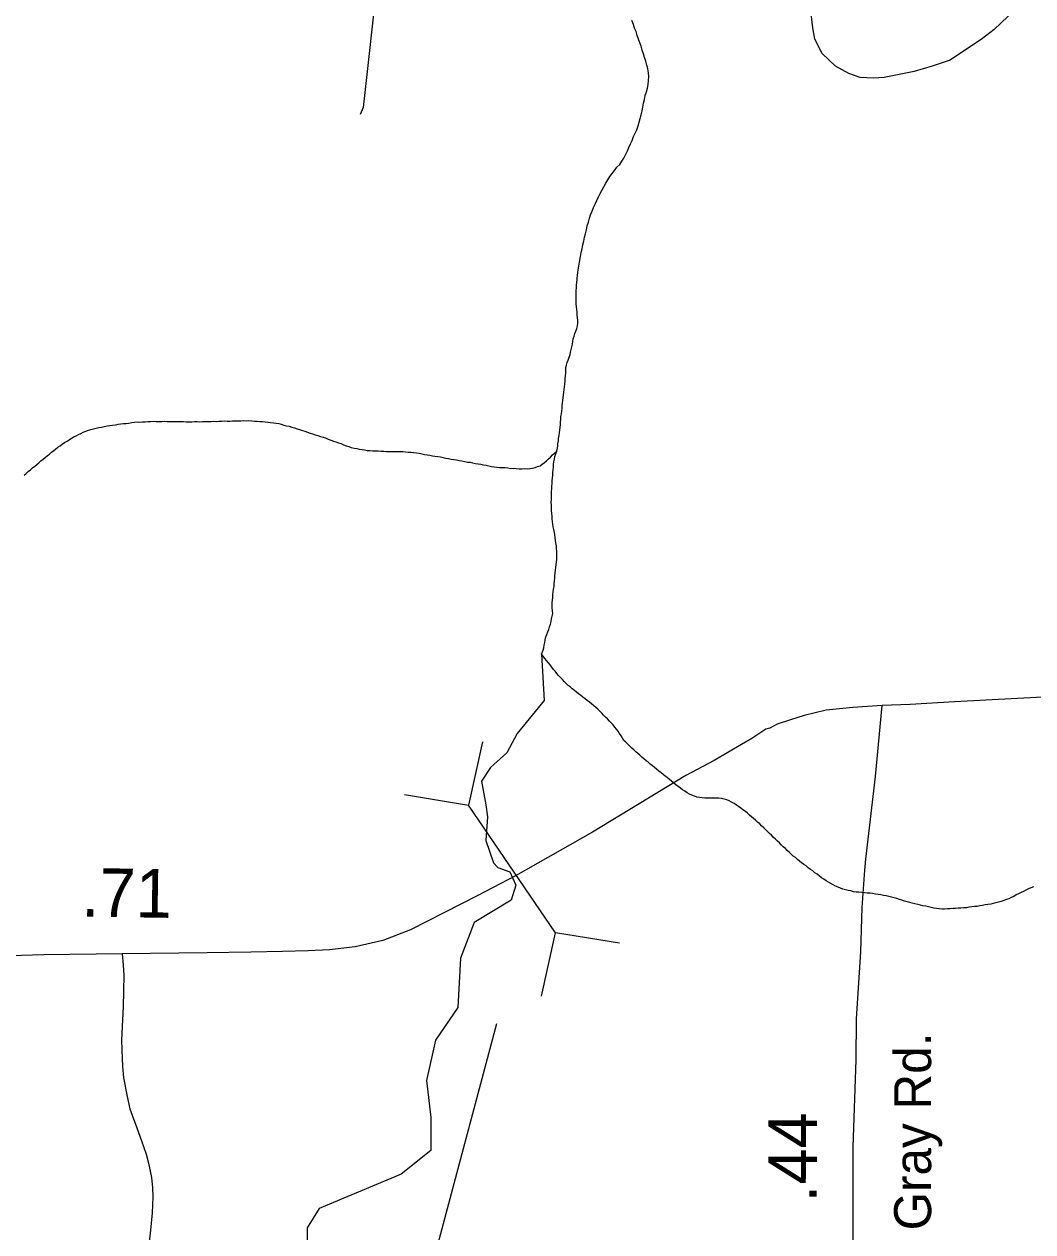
# Model space of a CAD drawing. Extents: x 1950930 to 2061844, y 904556 to 1017002.
# Drawn here: x 1994927 to 1997519, y 907510 to 910614 of the extents above; entities that cross this region are included whole.
import ezdxf

# ---------------------------------------------------------------- set-up
doc = ezdxf.new("R2010")
doc.units = 0
for name, color, linetype in [('Exist Hydrographic Creek Single Shore', 7, 'Continuous'), ('Exist Hydrographic Misc Water Feature', 7, 'Continuous'), ('Exist Road Non-System Type 51', 7, 'Continuous'), ('Exist Road Primary Interstate Structure Ovrhead Sign Attributed CELL', 7, 'Continuous'), ('Exist Road Primary US Structure Standard Bridge CELL', 7, 'Continuous'), ('Exist Road Secondary Structure Pipe Number Label', 7, 'Continuous'), ('Exist Road Secondary Type 51 Attributed', 7, 'Continuous'), ('Exist Road Secondary Type 51 Label', 7, 'Continuous')]:
    doc.layers.add(name, color=color, linetype=linetype)

msp = doc.modelspace()

# ---------------------------------------------------------------- linework, layer by layer
at = {"layer": 'Exist Hydrographic Creek Single Shore'}
for points in [[(1996347.9, 909962.5), (1996348.7, 909967.2), (1996350, 909977.2), (1996351.2, 909986.7), (1996352.8, 909997.5), (1996354.5, 910007.3), (1996356.1, 910017.2), (1996358.4, 910027), (1996360.4, 910036.8), (1996362.9, 910046.7), (1996364.9, 910056.5), (1996366.6, 910066.4), (1996369, 910075.7), (1996371.5, 910085.5), (1996374, 910095.7), (1996376.8, 910105.4), (1996379.3, 910115.2), (1996382.6, 910124), (1996386.3, 910133.9), (1996390, 910142.7), (1996393.9, 910151.5), (1996398.6, 910161.3), (1996403.1, 910170.4), (1996407.4, 910179.4), (1996411.9, 910188.2), (1996416.6, 910196.4), (1996421.5, 910205.3), (1996426.9, 910214.2), (1996432, 910222.4), (1996437.7, 910230.5), (1996444.1, 910238.4), (1996450, 910246.4), (1996457.2, 910253.9), (1996463, 910262), (1996468.1, 910270.1), (1996472.4, 910278.7), (1996477.1, 910288.6), (1996480.6, 910297.4), (1996484.7, 910306.5), (1996489.2, 910315.6), (1996492.9, 910325.1), (1996497, 910334.3), (1996501.1, 910343), (1996504.4, 910353), (1996507.2, 910361.9), (1996509.7, 910371.7), (1996512.6, 910381.4), (1996515, 910391.2), (1996516.7, 910401.1), (1996518.7, 910410.9), (1996520.8, 910420.7), (1996522.8, 910430.5), (1996525.7, 910440.3), (1996528.6, 910450), (1996530.6, 910459), (1996531.4, 910469.5), (1996531.9, 910479.5), (1996531, 910489.4), (1996529.6, 910499.3), (1996527.3, 910509), (1996524.5, 910519.2), (1996521.2, 910528.2), (1996518.1, 910538), (1996515, 910547), (1996512.6, 910557.2), (1996508.9, 910566.2), (1996505.4, 910576), (1996502.3, 910585), (1996499.2, 910594.9), (1996495.6, 910603.9), (1996492.5, 910613.3), (1996488.6, 910623.3)], [(1996295.4, 909517.1), (1996297.9, 909529.3), (1996298.5, 909535.8), (1996299.7, 909543.3), (1996300.3, 909549.6), (1996301.6, 909557.2), (1996302.2, 909563.6), (1996303.2, 909571.2), (1996303.8, 909577.5), (1996304.7, 909585.1), (1996305.3, 909591.6), (1996306.1, 909598.7), (1996306.3, 909605.6), (1996307.5, 909612.7), (1996308.1, 909619.4), (1996309, 909626.6), (1996309.6, 909633.1), (1996310.4, 909640.7), (1996311, 909647), (1996312, 909654.6), (1996313.1, 909661), (1996313.9, 909668.6), (1996314.5, 909674.9), (1996315.3, 909682.5), (1996315.9, 909689), (1996316.8, 909696.5), (1996317.4, 909702.9), (1996317.8, 909710.2), (1996318.6, 909717.4), (1996318.8, 909724.2), (1996319.2, 909731.4), (1996320.9, 909738.1), (1996322.3, 909744.4), (1996324.5, 909750.9), (1996327.2, 909758.7), (1996329.5, 909764.8), (1996330.9, 909771.5), (1996332.9, 909778.1), (1996334.2, 909785.2), (1996335.6, 909791.9), (1996336.8, 909798.6), (1996337.9, 909805.7), (1996339.9, 909812.3), (1996341.8, 909818.9), (1996344.2, 909825.4), (1996347.1, 909831.9), (1996348.5, 909839), (1996349.4, 909845.8), (1996349.4, 909853.1), (1996349.1, 909859.6), (1996348.1, 909867), (1996347.5, 909873.6), (1996346.7, 909881.1), (1996346.1, 909887.7), (1996345.7, 909895), (1996345, 909901.6), (1996345.5, 909908.9), (1996345.3, 909915.4), (1996345.3, 909923.1), (1996345.5, 909929.6), (1996346.3, 909936.8), (1996346.5, 909943.2), (1996346.9, 909950.8), (1996347.5, 909957.3), (1996347.9, 909962.5)], [(1996256.5, 908995.1), (1996260.6, 909005), (1996262.6, 909011.6), (1996263.2, 909018), (1996264.9, 909025.4), (1996265.9, 909031.8), (1996267.5, 909039.3), (1996270, 909045.8), (1996272.3, 909052.3), (1996274.7, 909058.8), (1996276.6, 909065.5), (1996279, 909072), (1996280.7, 909079), (1996282.1, 909085.7), (1996283.7, 909092.4), (1996285, 909099.5), (1996284.4, 909106.1), (1996283.9, 909113.9), (1996283.7, 909120.4), (1996283.5, 909127.7), (1996284.4, 909134.1), (1996285.2, 909141.7), (1996285.8, 909148.1), (1996286.6, 909155.3), (1996287.2, 909162.1), (1996288.5, 909169.2), (1996289.1, 909176), (1996289.9, 909183.2), (1996290.5, 909190), (1996290.9, 909197.2), (1996291.5, 909203.6), (1996292.3, 909211.2), (1996293.2, 909217.5), (1996294, 909225.1), (1996295, 909231.5), (1996295.4, 909238.8), (1996295.6, 909245.2), (1996295.6, 909252.9), (1996295.4, 909259.5), (1996294.8, 909266.9), (1996294.4, 909273.4), (1996293.4, 909280.8), (1996292.3, 909287.5), (1996291.5, 909294.5), (1996290.5, 909301.6), (1996289.5, 909307.9), (1996287.6, 909315.4), (1996286.6, 909322), (1996285.8, 909329.5), (1996284.8, 909336.2), (1996283.7, 909343.1), (1996283.3, 909349.8), (1996282.7, 909356.8), (1996282.3, 909364.2), (1996282.1, 909370.6), (1996281.9, 909378), (1996281.5, 909385.3), (1996281.7, 909391.7), (1996282.1, 909399), (1996281.9, 909405.6), (1996282.3, 909413.2), (1996282.5, 909419.6), (1996282.9, 909426.9), (1996283.5, 909433.7), (1996283.9, 909441), (1996284.1, 909447.4), (1996285, 909455), (1996285.8, 909461.4), (1996286.2, 909469), (1996287.2, 909475.4), (1996287.4, 909482.6), (1996288.2, 909489.4), (1996289.5, 909496.5), (1996290.9, 909503.2), (1996293, 909509.8), (1996295.4, 909517.1)], [(1996256.5, 908995.1), (1996262.8, 908875.8), (1996193.9, 908791.6), (1996167.1, 908741.9), (1996125, 908703.6), (1996102, 908669.1), (1996113.5, 908607.9), (1996117.3, 908577.3), (1996113.5, 908516), (1996132.6, 908458.6), (1996144.1, 908447.1), (1996174.7, 908435.7), (1996190.1, 908401.2), (1996178.6, 908362.9), (1996082.9, 908305.5), (1996048.4, 908213.7), (1996040.8, 908087.4), (1995983.4, 908003.2), (1995960.4, 907899.8), (1995971.9, 907804.1), (1995971.9, 907719.9), (1995895.3, 907658.7), (1995684.8, 907570.7), (1995654.2, 907520.9), (1995654.2, 907467.3)], [(1996415.6, 908838.6), (1996410.9, 908843.3), (1996406.2, 908848.6), (1996400.6, 908853.5), (1996395.9, 908857.8), (1996390.4, 908862.7), (1996385, 908867.2), (1996379.5, 908871.3), (1996374, 908876.2), (1996368.6, 908880.6), (1996362.9, 908884.7), (1996357.4, 908888.8), (1996351.6, 908893.4), (1996346.1, 908897.5), (1996340.7, 908901.6), (1996335, 908906.1), (1996329.9, 908910.9), (1996324.7, 908914.9), (1996319.6, 908920.1), (1996314.5, 908925), (1996309.8, 908930.2), (1996305.1, 908935.3), (1996300.3, 908940.1), (1996296, 908945.2), (1996291.1, 908951.3), (1996286.8, 908956), (1996282.7, 908961.8), (1996278.2, 908967.8), (1996273.9, 908972.5), (1996269.4, 908978.6), (1996265.1, 908983.6), (1996260.6, 908989.6), (1996256.5, 908995.1)], [(1996958.8, 908433.4), (1996953.2, 908437.9), (1996947.5, 908442), (1996941.7, 908446.1), (1996936.2, 908450.7), (1996930.5, 908454.3), (1996924.7, 908458.9), (1996919.4, 908463), (1996914.3, 908467.4), (1996908.7, 908472.3), (1996903.4, 908476.3), (1996898.3, 908481.5), (1996893.2, 908485.6), (1996888, 908490.8), (1996882.9, 908495.7), (1996877.6, 908500.2), (1996872.4, 908505), (1996867.5, 908510.2), (1996862.6, 908514.2), (1996857.5, 908519.4), (1996852.3, 908524.3), (1996847.2, 908529.5), (1996842.1, 908534.3), (1996837.4, 908539.5), (1996832.3, 908544.4), (1996827.5, 908548.8), (1996822, 908553.6), (1996817.3, 908558.8), (1996811.7, 908563.7), (1996806.6, 908568.1), (1996801.5, 908573), (1996796.2, 908577.1), (1996790.8, 908581.5), (1996785.3, 908586.4), (1996780.2, 908590.8), (1996774, 908595), (1996768.3, 908599.1), (1996762.7, 908603.2), (1996757, 908607.3), (1996751.3, 908611), (1996744.9, 908614.4), (1996738.7, 908617.8), (1996732.4, 908620.4), (1996725.8, 908622.2), (1996719.1, 908624), (1996711.9, 908624.7), (1996705.1, 908624.9), (1996697.9, 908625.3), (1996690.8, 908625.2), (1996683.4, 908624.6), (1996676.2, 908624.8), (1996669, 908625.6), (1996662.1, 908626.6), (1996655.5, 908627.6), (1996649.1, 908630.3), (1996642.6, 908632.8), (1996636.6, 908635.4), (1996630.5, 908638.8), (1996624.9, 908643.2), (1996618.6, 908646.6), (1996613.3, 908650.7), (1996607.7, 908654.8), (1996601.6, 908659.4), (1996596.4, 908663.4), (1996590.7, 908668.3), (1996585.2, 908672.8), (1996579.6, 908677.7), (1996574.3, 908681.7), (1996568.6, 908685.8), (1996563.4, 908690.4), (1996557.7, 908694.5), (1996552.2, 908699.4), (1996547, 908703.8), (1996541.3, 908707.9), (1996535.7, 908712.4), (1996530.6, 908717.2), (1996525.3, 908721.3), (1996519.5, 908725.8), (1996514, 908730.7), (1996509.3, 908735.1), (1996504.2, 908739.9), (1996498.4, 908744), (1996493.3, 908749.3), (1996488.2, 908753.3), (1996483.5, 908758.4), (1996477.9, 908763.4), (1996472.8, 908768.6), (1996468.1, 908773.4), (1996464.4, 908779.2), (1996460.7, 908785.1), (1996457, 908790.9), (1996453.3, 908796.8), (1996448.8, 908802.7), (1996444.5, 908807.4), (1996440, 908813.4), (1996435.3, 908818.6), (1996430.6, 908823.3), (1996425.8, 908828.6), (1996420.7, 908833.4), (1996415.6, 908838.6)], [(1997520.4, 908397.1), (1997514, 908394.9), (1997507.7, 908391.8), (1997501.1, 908388.7), (1997495.2, 908385.5), (1997488.6, 908382.5), (1997482.1, 908379), (1997476.1, 908376.3), (1997470, 908372.7), (1997463.6, 908369.7), (1997457, 908366.6), (1997450.9, 908364.3), (1997444.1, 908362.1), (1997437.8, 908359.8), (1997430.6, 908358.1), (1997424.2, 908355.7), (1997417.3, 908354.4), (1997410.7, 908352.9), (1997403.7, 908352), (1997396.8, 908350.6), (1997389.6, 908349.3), (1997382.6, 908348.3), (1997376, 908346.9), (1997369.3, 908346.3), (1997362.3, 908345.7), (1997354.9, 908344.8), (1997348.4, 908343.4), (1997341, 908342.9), (1997334.2, 908342.7), (1997326.8, 908342.2), (1997319.9, 908341.6), (1997313.1, 908341.1), (1997305.9, 908340.8), (1997299.4, 908340.2), (1997292, 908339.7), (1997285.2, 908339.9), (1997278.2, 908340.6), (1997271.1, 908341.7), (1997264.5, 908342.7), (1997257.5, 908343.8), (1997250.6, 908345.7), (1997243.6, 908347.1), (1997236.4, 908348.2), (1997230.1, 908350), (1997223.1, 908351.8), (1997216.1, 908353.7), (1997209.1, 908355.2), (1997202.8, 908356.9), (1997196.2, 908358.8), (1997189.2, 908360.6), (1997182.3, 908362.5), (1997175.9, 908364.3), (1997169.2, 908367), (1997162.6, 908368.7), (1997155.6, 908370.3), (1997148.6, 908372.1), (1997141.7, 908374), (1997135.1, 908375), (1997128.1, 908376.8), (1997121.6, 908377.4), (1997114.4, 908378.5), (1997107, 908379.6), (1997100.5, 908380.6), (1997093.1, 908380.5), (1997086.1, 908381.5), (1997079.1, 908382.7), (1997072, 908383.7), (1997064.8, 908383.6), (1997058.2, 908384.6), (1997051.2, 908386.5), (1997044.7, 908387.5), (1997037.7, 908389.3), (1997030.7, 908391.2), (1997024.8, 908393.7), (1997018.4, 908396.3), (1997012.1, 908399), (1997005.9, 908402.4), (1997000, 908405.6), (1996993.8, 908409), (1996987.5, 908412.4), (1996981.9, 908416.5), (1996976.2, 908420.6), (1996970, 908425.2), (1996964.5, 908429.3), (1996958.8, 908433.4)]]:
    msp.add_lwpolyline(points, dxfattribs=at)
at = {"layer": 'Exist Hydrographic Misc Water Feature'}
for points in [[(1995019.4, 909530.9), (1995024.7, 909535), (1995030.7, 909539), (1995036.8, 909542.9), (1995042.4, 909546), (1995048.1, 909550), (1995053.8, 909553.2), (1995060.2, 909556.3), (1995066.3, 909559.5), (1995072.3, 909562.6), (1995078.6, 909565.3), (1995085.2, 909568.4), (1995092, 909570.6), (1995098.1, 909572.1), (1995105.3, 909574.2), (1995112.1, 909576.1), (1995119, 909577.4), (1995125.6, 909578.8), (1995132.6, 909580.3), (1995140.2, 909581.9), (1995147.1, 909582.5), (1995154.1, 909583.9), (1995161.5, 909584.8), (1995168, 909586.2), (1995175.4, 909586.7), (1995182.4, 909587.7), (1995189.2, 909588.3), (1995196.1, 909588.9), (1995203.1, 909590.6), (1995210.1, 909591.2), (1995217.1, 909591.8), (1995223.8, 909591.6), (1995231.2, 909592.5), (1995238, 909592.3), (1995244.7, 909592.8), (1995251.9, 909592.6), (1995258.9, 909593.5), (1995265.7, 909593.3), (1995272.8, 909593), (1995280.2, 909593.1), (1995287, 909593.7), (1995294.2, 909593.4), (1995300.9, 909593.2), (1995308.1, 909593.3), (1995314.9, 909593.1), (1995322, 909592.8), (1995329.4, 909593), (1995336.2, 909592.7), (1995343.4, 909592.5), (1995350.1, 909592.3), (1995357.3, 909592), (1995364.3, 909592.9), (1995371.5, 909592.7), (1995378.2, 909592.4), (1995385.4, 909592.6), (1995392.4, 909593.1), (1995399.6, 909592.9), (1995406.3, 909593.4), (1995413.3, 909593.6), (1995420.5, 909593.3), (1995427.2, 909593.9), (1995434.6, 909594), (1995441.4, 909594.5), (1995448.6, 909594.3), (1995455.3, 909594.1), (1995462.3, 909595), (1995469.9, 909594.7), (1995476.7, 909594.5), (1995483.4, 909594.6), (1995490.8, 909595.2), (1995497.6, 909594.9), (1995504.3, 909595.2), (1995511.5, 909594.8), (1995518.7, 909593.8), (1995525.5, 909593.6), (1995532.6, 909593.3), (1995539.2, 909592.7), (1995546.4, 909592.4), (1995553.5, 909591.4), (1995560.1, 909590.3), (1995567.3, 909589.7), (1995574.3, 909588.6), (1995580.8, 909587.6), (1995587.4, 909585.8), (1995594.4, 909584), (1995600.9, 909582.1), (1995607.9, 909580.7), (1995614.7, 909578.8), (1995621.2, 909577), (1995628, 909574.3), (1995634.5, 909572.6), (1995641.7, 909569.8), (1995648.3, 909568), (1995655, 909565.4), (1995661.4, 909562.8), (1995667.8, 909561), (1995674.7, 909558.8), (1995681.5, 909556.9), (1995688.5, 909554.2), (1995694.8, 909552.4)], [(1994926.5, 909454.9), (1994932, 909459.8), (1994937.4, 909464.6), (1994942.7, 909468.6), (1994948.2, 909473.6), (1994953.8, 909478.4), (1994959.1, 909482.5), (1994964.4, 909486.9), (1994969.6, 909491.8), (1994975.5, 909496.6), (1994980.4, 909500.7), (1994986.4, 909505.4), (1994991.7, 909509.5), (1994996.8, 909514.5), (1995002.6, 909518.5), (1995007.9, 909522.9), (1995013.6, 909526.9), (1995019.4, 909530.9)], [(1995694.8, 909552.4), (1995701.4, 909550.7), (1995708.2, 909548), (1995714.5, 909545.3), (1995721.3, 909542.8), (1995727.8, 909540.9), (1995734.6, 909538.2), (1995741, 909536.1), (1995747.7, 909533.4), (1995754.1, 909530.9), (1995761.1, 909528.9), (1995767.4, 909526.4), (1995774.8, 909524.4), (1995781.4, 909523.4), (1995787.9, 909521.6), (1995795.1, 909520.9), (1995801.7, 909519.9), (1995808.6, 909518.9), (1995815.4, 909518.7), (1995822.6, 909517.5), (1995829.8, 909517.7), (1995836.5, 909517.5), (1995843.3, 909517.2), (1995850.9, 909516.5), (1995857.6, 909516.3), (1995864.8, 909516), (1995872, 909516.2), (1995878.8, 909515.9), (1995885.9, 909515.7), (1995892.7, 909515.5), (1995899.9, 909515.6), (1995906.6, 909515.4), (1995913.8, 909514.3), (1995920.6, 909514.1), (1995927.6, 909513), (1995934.7, 909512.3), (1995941.7, 909511.3), (1995948.3, 909510.3), (1995955.2, 909508.4), (1995962.2, 909507.3), (1995969, 909506.7), (1995976.4, 909504.7), (1995982.5, 909503.8), (1995989.7, 909502.8), (1995996.7, 909502.1), (1996003.6, 909500.2), (1996010.2, 909499.2), (1996017.4, 909498.2), (1996024.1, 909496.3), (1996031.3, 909495.2), (1996037.9, 909494.6), (1996044.9, 909492.7), (1996051.8, 909491.6), (1996059, 909490.6), (1996065.8, 909488.7), (1996072.5, 909488.1), (1996079.1, 909487.1), (1996086.5, 909485.1), (1996093.2, 909484.1), (1996100.2, 909483.5), (1996107.2, 909481.7), (1996113.7, 909480.6), (1996120.7, 909478.8), (1996127.7, 909477.7), (1996134.9, 909476.6), (1996141.4, 909476), (1996148.6, 909474.9), (1996155.8, 909474.7), (1996162.6, 909474.8), (1996169.5, 909473.8), (1996177.1, 909472.6), (1996183.9, 909472.8), (1996191.1, 909472.5), (1996198.6, 909471.4), (1996205.8, 909471.1), (1996212.6, 909472.1), (1996219.8, 909471.8), (1996226.3, 909472.4), (1996233.3, 909473.5), (1996239.9, 909474.9), (1996246.2, 909477.1), (1996252.6, 909479.4), (1996257.9, 909483.5), (1996263.6, 909487.5), (1996269.2, 909492.3), (1996274.5, 909496.7), (1996279.2, 909501.7), (1996284.8, 909507.4), (1996295.4, 909517.1)]]:
    msp.add_lwpolyline(points, dxfattribs=at)
at = {"layer": 'Exist Road Non-System Type 51'}
for points in [[(1995969.2, 911768.2), (1995940.6, 911539.4), (1995920, 911382.6), (1995868.6, 910999.5), (1995835.2, 910741.1), (1995797.9, 910400.4), (1995790.5, 910381.6)], [(1997472.5, 910650.6), (1997419.5, 910600.4), (1997386.5, 910574.6), (1997340.5, 910544.4), (1997306.1, 910521.5), (1997260.2, 910505.8), (1997214.4, 910492.8), (1997136.9, 910477), (1997109.6, 910475.6), (1997075.1, 910477), (1997046.5, 910487.1), (1997012, 910505.8), (1996977.6, 910538.7), (1996959, 910576), (1996953.2, 910604.7), (1996947.5, 910656.4)], [(1995178.8, 908225), (1995181.5, 908195.8), (1995183.1, 908170.3), (1995181, 908088.6), (1995176.6, 908004.2), (1995177.5, 907978.2), (1995179.6, 907935.5), (1995182.4, 907906.3), (1995191.5, 907858.7), (1995198.5, 907826.2), (1995216.6, 907778.1), (1995228.6, 907744.5), (1995239.9, 907710.4), (1995245.9, 907687.2), (1995254.2, 907649.8), (1995256.4, 907623.9), (1995257, 907600.6), (1995255.4, 907559.5), (1995251, 907514.6), (1995246.4, 907469.1)]]:
    msp.add_lwpolyline(points, dxfattribs=at)
at = {"layer": 'Exist Road Primary Interstate Structure Ovrhead Sign Attributed CELL'}
for p, q in [((1996104.6, 908770), (1996068.9, 908607.3)), ((1995904.5, 908634.1), (1996068.9, 908607.3)), ((1996291.9, 908279.2), (1996068.9, 908607.3)), ((1996256.2, 908116.5), (1996291.9, 908279.2)), ((1996456.3, 908252.4), (1996291.9, 908279.2))]:
    msp.add_line(p, q, dxfattribs=at)
at = {"layer": 'Exist Road Secondary Structure Pipe Number Label'}
msp.add_line((1996140.3, 908045.3), (1995650.4, 906208.1), dxfattribs=at)
at = {"layer": 'Exist Road Secondary Type 51 Attributed'}
for points in [[(1997625.1, 908889.1), (1997317.7, 908872.5), (1997204.1, 908866.1), (1997131.8, 908863.5)], [(1997131.8, 908863.5), (1997056.1, 908857.6), (1996988.1, 908850.8), (1996931.1, 908837.2), (1996895.8, 908826.5), (1996861.7, 908815.5), (1996842.8, 908804.8), (1996833, 908801.9), (1996796.5, 908778.4), (1996770.4, 908762.9), (1996699.8, 908722), (1996627.1, 908683.1), (1996387.6, 908537.8), (1996189.8, 908425.1), (1996092.5, 908374.5), (1995919.8, 908286.9), (1995848.4, 908259.5), (1995777.5, 908243), (1995711.8, 908235.4), (1995656.6, 908232.9), (1995590.2, 908231.2), (1995509.4, 908229.5), (1995397.1, 908227.8), (1995178.7, 908225), (1994977, 908222.7), (1994774.5, 908216.7)], [(1997074, 906396.7), (1997073.3, 906684.4), (1997054.3, 907120.9), (1997054.3, 907218.2), (1997056.8, 907526), (1997057.4, 907728.9), (1997064.8, 907952.7), (1997065.9, 908058.3), (1997076.5, 908230.1), (1997080.1, 908344.3), (1997087.6, 908440.1), (1997090, 908468.1), (1997114.5, 908681), (1997131.8, 908863.5)]]:
    msp.add_lwpolyline(points, dxfattribs=at)

# ---------------------------------------------------------------- texts
at = {"layer": 'Exist Road Primary US Structure Standard Bridge CELL'}
for s, rotation, p in [('.71', 359.1506, (1995073.2, 908320.7)), ('.44', 89.834, (1996963.7, 907585.2))]:
    msp.add_text(s, height=125, rotation=rotation, dxfattribs=at).set_placement(p)
at = {"layer": 'Exist Road Secondary Type 51 Label'}
msp.add_text('Gray Rd.', height=95, rotation=90, dxfattribs=at).set_placement((1997257.6, 907514.2))

doc.saveas('drawing.dxf')
